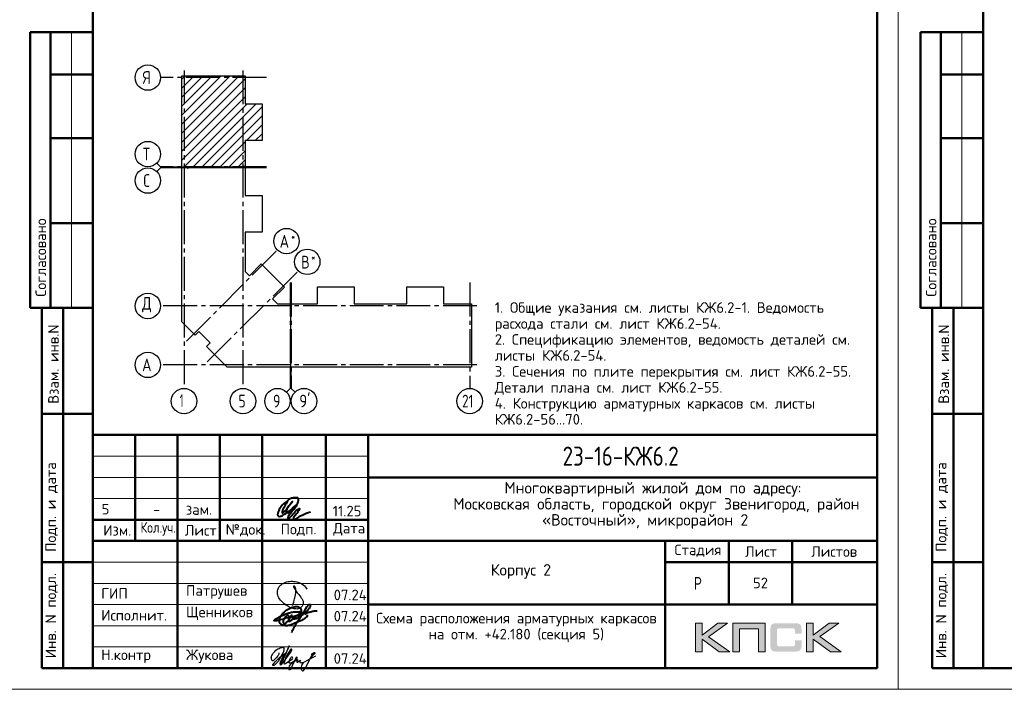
# Model space of a CAD drawing. Header units: millimetres. Extents: x 40580 to 1930067, y -240640 to 81020.
# Tile 677 of 686: x 1844727 to 1867950, y -239550 to -223753. Entities that reach past the tile are written whole.
import ezdxf

# ---------------------------------------------------------------- set-up
doc = ezdxf.new("R2010")
doc.units = ezdxf.units.MM
doc.linetypes.add('______5', pattern=[1100, 800, -100, 100, -100])
doc.linetypes.add('CENTER', pattern=[2, 1.25, -0.25, 0.25, -0.25])
for name, color, linetype, lineweight in [('Standard', 7, 'Continuous', 25), ('Обрамление проемов стержнями', 7, 'Continuous', 25), ('ОСИ', 7, 'CENTER', 15), ('Основная', 7, 'Continuous', 40), ('Текст_ общее', 7, 'Continuous', 25)]:
    doc.layers.add(name, color=color, linetype=linetype, lineweight=lineweight)
doc.styles.add('GOST 2.304', font='isocpeur.ttf', dxfattribs={"width": 0.8})
doc.styles.add('ISOCPEUR', font='isocpeur.ttf')
doc.styles.get("Standard").update_dxf_attribs({"font": 'isocpeur.ttf'})

# ---------------------------------------------------------------- blocks, each defined once
blk = doc.blocks.new('яяя')
at = {"lineweight": 30}
for points in [[(345424, 110432), (345425, 110410), (345424, 110397), (345417, 110379), (345406, 110350), (345390, 110319), (345357, 110275), (345310, 110221), (345265, 110176), (345198, 110110), (345161, 110077), (345133, 110066), (345116, 110066), (345102, 110075), (345090, 110091), (345082, 110115), (345074, 110146), (345066, 110182), (345064, 110206), (345067, 110234), (345077, 110278), (345095, 110320), (345114, 110361), (345134, 110395), (345159, 110428), (345195, 110469), (345228, 110506), (345284, 110560), (345331, 110595), (345379, 110625), (345435, 110648), (345486, 110670), (345532, 110686), (345573, 110696), (345605, 110698), (345621, 110695), (345635, 110687), (345648, 110671), (345656, 110649), (345659, 110625), (345659, 110583), (345656, 110553), (345647, 110523), (345635, 110489), (345387, 110033), (345349, 109985), (345311, 109948), (345247, 109889), (345209, 109858), (345192, 109844), (345180, 109837), (345157, 109833), (345150, 109835), (345140, 109842), (345135, 109856), (345138, 109881), (345148, 109892), (345183, 109930), (345267, 110024), (345343, 110105), (345455, 110213), (345617, 110343), (345775, 110456), (345811, 110526), (345838, 110607), (345890, 110740), (345902, 110771), (345698, 110295), (345672, 110226), (345626, 110132), (345572, 110032), (345518, 109953), (345481, 109918), (345497, 110001), (345567, 110147), (345655, 110301), (345760, 110442)], [(345481, 109918), (345476, 109896), (345475, 109874), (345485, 109861), (345506, 109866), (345539, 109891), (345632, 109983), (345968, 110450), (346022, 110527), (346029, 110560), (346027, 110579), (346026, 110590), (346010, 110605), (345993, 110609), (345975, 110601), (345962, 110584), (345954, 110562), (345857, 110421), (345783, 110292), (345741, 110183), (345701, 110079), (345665, 109985), (345660, 109952), (345666, 109929), (345669, 109915), (345682, 109910), (345702, 109914), (345735, 109941), (345846, 110007), (346065, 110160), (346075, 110193), (346070, 110217), (346066, 110236), (346052, 110241), (346030, 110241), (346007, 110228), (345978, 110203), (345960, 110164), (345892, 110010), (345895, 109986), (345904, 109966), (345925, 109964), (345969, 109968), (346045, 110000), (346218, 110114), (346261, 110154), (346280, 110184), (346282, 110210), (346278, 110225), (346263, 110229), (346241, 110222), (346220, 110198), (346162, 110049), (345989, 109904), (345932, 109849), (345906, 109805), (345891, 109739), (345890, 109690), (345899, 109652), (345924, 109647), (345956, 109655), (345980, 109674), (346058, 109838), (346158, 110046), (346261, 110098), (346314, 110120), (346292, 110079), (346269, 110036), (346261, 110008), (346267, 109998), (346293, 109998), (346363, 110039), (346445, 110095), (346421, 110068), (346414, 110040), (346407, 110011), (346416, 109990), (346466, 109972), (346509, 109977), (346574, 109984), (347172, 110293)], [(346586, 109971), (346543, 109917), (346509, 109873), (346489, 109825), (346475, 109767), (346472, 109710), (346478, 109675), (346485, 109641), (346501, 109621), (346517, 109602), (346542, 109589), (346568, 109592), (346605, 109620), (346680, 109731), (346736, 109842), (346865, 110115), (346962, 110290), (346969, 110318), (346979, 110360), (347013, 110403), (347056, 110434), (347091, 110450), (347109, 110450), (347121, 110434), (347115, 110405), (347072, 110355), (347012, 110307), (346924, 110222)]]:
    blk.add_lwpolyline(points, dxfattribs=at)
blk = doc.blocks.new('Из_буфера32210')
at = {"color": 7, "lineweight": 25}
blk.add_lwpolyline([(357, 84), (386, 160), (399, 213), (405, 239), (412, 268), (420, 299), (427, 339), (434, 380), (437, 414), (438, 442), (436, 466), (430, 489), (425, 504), (417, 519), (409, 531), (405, 535), (403, 536), (400, 539), (394, 541), (387, 543), (383, 542), (379, 539), (377, 534), (377, 528), (379, 523), (438, 428), (470, 382), (484, 365), (504, 341), (528, 310), (551, 280), (562, 264), (575, 247), (582, 235), (589, 220), (599, 198), (606, 184), (610, 167), (611, 155), (612, 143), (611, 127), (609, 116), (603, 96), (596, 82), (588, 69), (579, 56), (563, 43), (551, 34), (539, 25), (524, 16), (511, 10), (494, 5), (481, 3), (456, 0), (432, 1), (415, 3), (396, 6), (375, 11), (355, 19), (336, 24), (310, 31), (293, 39), (269, 53), (243, 69), (223, 80), (202, 93), (180, 109), (152, 128), (126, 152), (98, 182), (77, 211), (52, 241), (32, 266), (20, 293), (8, 329), (3, 348), (1, 373), (0, 393), (1, 417), (6, 440), (13, 454), (20, 476), (26, 497), (38, 517), (47, 529), (60, 548), (75, 563), (95, 581), (115, 593), (135, 606), (161, 618), (187, 628), (213, 638), (251, 647), (282, 653), (319, 655), (353, 655), (384, 652), (418, 648), (460, 641), (503, 628), (544, 611), (579, 594), (611, 573), (639, 545), (666, 515), (679, 496), (694, 471)], dxfattribs=at)

msp = doc.modelspace()

# ---------------------------------------------------------------- hatches: boundary and pattern name
h = msp.add_hatch(color=256)
h.paths.add_polyline_path([(1861422.9, -237992.8), (1861195.4, -237992.8), (1860823.4, -238272.9), (1860823.4, -237992.8), (1860665.7, -237992.8), (1860665.7, -238664.9), (1860823.4, -238664.9), (1860823.4, -238369.7), (1861225.8, -238664.9), (1861477.5, -238664.9), (1860976.9, -238309.5)])
h.paths.add_polyline_path([(1861705.7, -238119.4), (1862151, -238119.4), (1862151, -238664.9), (1862307.3, -238664.9), (1862307.3, -237992.8), (1862140.7, -237992.8), (1861549.5, -237992.8), (1861549.5, -238151.8), (1861549.5, -238664.9), (1861705.7, -238664.9)])
h.paths.add_polyline_path([(1863445.5, -237989.4), (1863287.8, -237989.4), (1863287.8, -238662.2), (1863445.5, -238662.2), (1863445.5, -238366.2), (1863847.9, -238662.2), (1864099.6, -238662.2), (1863599, -238306), (1864045, -237989.4), (1863818.2, -237989.4), (1863445.5, -238269.4)])
msp.add_hatch(color=256).paths.add_polyline_path([(1863156.4, -238064), (1863154.4, -238056.4), (1863151.6, -238050.2), (1863148.1, -238044), (1863144.7, -238037.8), (1863141.2, -238032.9), (1863137.1, -238028.1), (1863132.9, -238023.2), (1863128.8, -238019.1), (1863123.2, -238015.6), (1863117.7, -238011.5), (1863111.5, -238008), (1863104.6, -238005.3), (1863097.7, -238002.5), (1863090.1, -237999.7), (1863082.4, -237997.7), (1863064.5, -237994.2), (1863045.1, -237991.4), (1863023.7, -237990), (1863000.2, -237989.4), (1862599.1, -237989.4), (1862575.6, -237990), (1862554.9, -237991.4), (1862534.8, -237994.2), (1862517.5, -237997.7), (1862509.2, -238000.4), (1862501.6, -238002.5), (1862494.7, -238005.3), (1862488.5, -238008.7), (1862482.2, -238011.5), (1862476, -238015.6), (1862471.2, -238019.1), (1862466.3, -238023.2), (1862462.2, -238028.1), (1862458.7, -238032.9), (1862454.6, -238037.8), (1862451.1, -238044), (1862448.4, -238050.2), (1862445.6, -238057.1), (1862442.8, -238064), (1862440.8, -238071.6), (1862437.3, -238088.2), (1862434.5, -238106.2), (1862432.5, -238126.3), (1862432.5, -238148.4), (1862432.5, -238502.4), (1862432.5, -238524.6), (1862434.5, -238544.6), (1862437.3, -238563.3), (1862440.8, -238579.9), (1862442.8, -238587.5), (1862445.6, -238594.4), (1862448.4, -238601.3), (1862451.1, -238607.5), (1862454.6, -238613.1), (1862458.7, -238618.6), (1862462.2, -238623.4), (1862466.3, -238628.3), (1862471.2, -238632.4), (1862476.7, -238635.9), (1862482.2, -238639.3), (1862488.5, -238642.8), (1862494.7, -238646.3), (1862502.3, -238648.3), (1862509.2, -238651.1), (1862517.5, -238653.2), (1862534.8, -238657.3), (1862554.9, -238659.4), (1862576.3, -238661.5), (1862599.1, -238662.2), (1863000.2, -238662.2), (1863023.7, -238661.5), (1863045.1, -238660.1), (1863064.5, -238657.3), (1863081.8, -238653.9), (1863090.1, -238651.1), (1863097.7, -238649), (1863104.6, -238646.3), (1863111.5, -238642.8), (1863117.7, -238640), (1863123.2, -238635.9), (1863128.8, -238632.4), (1863132.9, -238628.3), (1863137.1, -238624.1), (1863141.2, -238618.6), (1863144.7, -238613.8), (1863148.1, -238607.5), (1863151.6, -238601.3), (1863154.4, -238595.1), (1863156.4, -238587.5), (1863159.2, -238579.9), (1863162.7, -238563.3), (1863165.4, -238545.3), (1863166.8, -238524.6), (1863167.5, -238502.4), (1863167.5, -238391.1), (1863010.5, -238391.1), (1863010.5, -238481.7), (1863010.5, -238487.9), (1863009.8, -238494.1), (1863008.5, -238499.7), (1863007.1, -238505.2), (1863005, -238510), (1863002.9, -238514.2), (1863000.2, -238518.3), (1862996.7, -238521.8), (1862993.2, -238525.2), (1862989.1, -238528), (1862984.3, -238530.1), (1862979.4, -238532.2), (1862974.6, -238533.5), (1862968.4, -238534.2), (1862962.1, -238534.9), (1862955.9, -238535.6), (1862632.3, -238535.6), (1862626.8, -238534.9), (1862621.9, -238534.2), (1862617.8, -238532.2), (1862613.6, -238530.1), (1862609.5, -238527.3), (1862606, -238524.6), (1862602.6, -238521.1), (1862599.8, -238516.9), (1862597, -238512.8), (1862595, -238508.6), (1862592.9, -238503.8), (1862591.5, -238499), (1862589.4, -238489.3), (1862588.7, -238479.6), (1862588.7, -238156.7), (1862588.7, -238151.2), (1862589.4, -238145.6), (1862590.8, -238140.8), (1862592.2, -238135.9), (1862593.6, -238131.8), (1862595.6, -238128.3), (1862598.4, -238124.9), (1862601.2, -238121.4), (1862604.6, -238118.7), (1862608.1, -238115.9), (1862612.2, -238113.8), (1862616.4, -238112.4), (1862621.2, -238111.1), (1862626.1, -238110.4), (1862631.6, -238109.7), (1862637.1, -238109.7), (1862955.9, -238109.7), (1862962.1, -238109.7), (1862968.4, -238110.4), (1862973.9, -238111.7), (1862978.7, -238113.1), (1862983.6, -238115.2), (1862988.4, -238117.3), (1862992.6, -238120.7), (1862996, -238123.5), (1862999.5, -238127.6), (1863002.2, -238131.8), (1863005, -238135.9), (1863007.1, -238140.8), (1863008.5, -238145.6), (1863009.8, -238151.2), (1863010.5, -238157.4), (1863010.5, -238163.6), (1863010.5, -238237.6), (1863167.5, -238237.6), (1863167.5, -238148.4), (1863166.8, -238126.3), (1863165.4, -238106.2), (1863162.7, -238088.2), (1863158.5, -238071.6)])

# ---------------------------------------------------------------- linework, layer by layer
at = {"lineweight": 0}
for points in [[(1860665.7, -238664.9), (1860665.7, -237992.8), (1860823.4, -237992.8), (1860823.4, -238272.9), (1861195.4, -237992.8), (1861422.9, -237992.8), (1860976.9, -238309.5), (1861477.5, -238664.9), (1861225.8, -238664.9), (1860823.4, -238369.7), (1860823.4, -238664.9), (1860665.7, -238664.9)], [(1861705.7, -238664.9), (1861705.7, -238119.4), (1862151, -238119.4), (1862151, -238664.9), (1862307.3, -238664.9), (1862307.3, -237992.8), (1862140.7, -237992.8), (1861549.5, -237992.8), (1861549.5, -238151.8), (1861549.5, -238664.9), (1861705.7, -238664.9)], [(1863287.8, -238662.2), (1863287.8, -237989.4), (1863445.5, -237989.4), (1863445.5, -238269.4), (1863818.2, -237989.4), (1864045, -237989.4), (1863599, -238306), (1864099.6, -238662.2), (1863847.9, -238662.2), (1863445.5, -238366.2), (1863445.5, -238662.2), (1863287.8, -238662.2)]]:
    msp.add_lwpolyline(points, close=True, dxfattribs=at)
at = {"layer": 'Standard', "color": 7, "linetype": 'Continuous', "lineweight": 50, "transparency": 33554687}
for p, q in [((1846450, -224049.7), (1844976.8, -224049.7)), ((1844976.8, -224049.7), (1844976.8, -230549.7)), ((1844976.8, -224049.7), (1844976.8, -230549.7)), ((1845450, -224049.7), (1845450, -230549.7)), ((1867450, -224049.7), (1865976.8, -224049.7)), ((1865976.8, -224049.7), (1865976.8, -230549.7)), ((1865976.8, -224049.7), (1865976.8, -230549.7)), ((1866450, -224049.7), (1866450, -230549.7)), ((1846450, -225049.7), (1845450, -225049.7)), ((1867450, -225049.7), (1866450, -225049.7)), ((1846450, -226549.7), (1845450, -226549.7)), ((1867450, -226549.7), (1866450, -226549.7)), ((1846450, -228549.7), (1845450, -228549.7)), ((1867450, -228549.7), (1866450, -228549.7)), ((1844976.8, -230549.7), (1846450, -230549.7)), ((1845250, -239049.7), (1845250, -230549.7)), ((1845250, -239049.7), (1845250, -230549.7)), ((1845750, -239049.7), (1845750, -230549.7)), ((1865976.8, -230549.7), (1867450, -230549.7)), ((1866250, -239049.7), (1866250, -230549.7)), ((1866250, -239049.7), (1866250, -230549.7)), ((1866750, -239049.7), (1866750, -230549.7)), ((1845250, -233049.7), (1846450, -233049.7)), ((1866250, -233049.7), (1867450, -233049.7)), ((1846450, -239049.8), (1846450, -233549.8)), ((1846450, -233549.8), (1864950, -233549.8)), ((1847450, -236049.8), (1847450, -233549.8)), ((1848450, -239049.8), (1848450, -233549.8)), ((1849450, -236049.8), (1849450, -233549.8)), ((1850450, -239049.8), (1850450, -233549.8)), ((1851950, -239049.8), (1851950, -233549.8)), ((1852950, -239049.8), (1852950, -233549.8)), ((1852950, -234549.8), (1864950, -234549.8)), ((1846450, -235549.8), (1852950, -235549.8)), ((1846450, -235549.8), (1852950, -235549.8)), ((1846450, -236049.8), (1852950, -236049.8)), ((1846450, -236049.8), (1852950, -236049.8)), ((1852950, -236049.8), (1864950, -236049.8)), ((1859950, -237549.8), (1859950, -236049.8)), ((1861450, -237549.8), (1861450, -236049.8)), ((1862950, -237549.8), (1862950, -236049.8)), ((1845250, -236549.7), (1846450, -236549.7)), ((1859950, -236549.8), (1864950, -236549.8)), ((1866250, -236549.7), (1867450, -236549.7)), ((1852950, -237549.8), (1864950, -237549.8)), ((1859950, -239049.8), (1859950, -237549.8)), ((1859950, -239049.8), (1859950, -237549.8)), ((1846450, -239049.7), (1845250, -239049.7)), ((1867450, -239049.7), (1866250, -239049.7))]:
    msp.add_line(p, q, dxfattribs=at)
at = {"layer": 'Standard', "color": 7, "linetype": 'Continuous', "lineweight": 13, "transparency": 33554687}
for p, q in [((1845950, -224049.7), (1845950, -230549.7)), ((1866950, -224049.7), (1866950, -230549.7)), ((1848050, -227222.7), (1847962.1, -227134.9)), ((1848050, -227247.7), (1847962.1, -227335.6)), ((1848050, -227222.7), (1848550, -227222.7)), ((1848050, -227247.7), (1848550, -227247.7)), ((1851108, -232449.7), (1851108, -231949.7)), ((1851133, -232449.7), (1851133, -231949.7)), ((1851108, -232449.7), (1851020.1, -232537.6)), ((1851133, -232449.7), (1851220.8, -232537.6)), ((1846450, -234049.8), (1852950, -234049.8)), ((1846450, -234549.8), (1852950, -234549.8)), ((1846450, -235049.8), (1852950, -235049.8)), ((1846450, -236549.8), (1852950, -236549.8)), ((1846450, -237049.8), (1852950, -237049.8)), ((1846450, -237049.8), (1852950, -237049.8)), ((1846450, -237549.8), (1852950, -237549.8)), ((1846450, -237549.8), (1852950, -237549.8)), ((1846450, -238049.8), (1852950, -238049.8)), ((1846450, -238549.8), (1852950, -238549.8))]:
    msp.add_line(p, q, dxfattribs=at)
at = {"layer": 'Standard', "color": 7, "linetype": 'Continuous', "lineweight": -3, "transparency": 33554687}
for p, q in [((1848550, -226218.4), (1849692.6, -225075.7)), ((1848550, -225794.1), (1849268.3, -225075.7)), ((1848550, -225369.8), (1848844.1, -225075.7)), ((1848550, -226430.5), (1849904.7, -225075.7)), ((1848550, -226006.2), (1849480.5, -225075.7)), ((1848550, -225582), (1849056.2, -225075.7)), ((1848550, -225157.7), (1848631.9, -225075.7)), ((1848550, -226642.6), (1850046, -225146.6)), ((1848550, -226854.8), (1850046, -225358.8)), ((1848550, -227066.9), (1850046, -225570.9)), ((1848596.2, -227232.7), (1850092.3, -225736.7)), ((1848808.4, -227232.7), (1850304.4, -225736.7)), ((1849020.5, -227232.7), (1850443, -225810.3)), ((1849232.6, -227232.7), (1850443, -226022.4)), ((1850072.8, -226604.7), (1850443, -226234.6)), ((1849444.8, -227232.7), (1850046, -226631.6)), ((1850284.9, -226604.7), (1850443, -226446.7)), ((1849656.9, -227232.7), (1850046, -226843.7)), ((1849869, -227232.7), (1850046, -227055.8))]:
    msp.add_line(p, q, dxfattribs=at)
at = {"layer": 'Standard', "color": 7, "linetype": 'Continuous', "lineweight": 25, "transparency": 33554687}
for p, q in [((1864950, -239049.8), (1864950, -233549.8)), ((1846450, -239049.8), (1864950, -239049.8)), ((1846450, -239049.8), (1864950, -239049.8)), ((1846450, -239049.8), (1864950, -239049.8))]:
    msp.add_line(p, q, dxfattribs=at)
at = {"layer": 'Standard', "color": 7, "linetype": 'Continuous', "lineweight": 13, "transparency": 33554687}
for points in [[(1844450, -239549.7), (1865450, -239549.7), (1865450, -209849.7), (1844450, -209849.7), (1844450, -239549.7)], [(1865450, -239549.7), (1907450, -239549.7), (1907450, -209849.7), (1865450, -209849.7), (1865450, -239549.7)]]:
    msp.add_lwpolyline(points, close=True, dxfattribs=at)
at = {"layer": 'Standard', "color": 7, "linetype": 'Continuous', "lineweight": 50, "transparency": 33554687}
for points in [[(1846450, -210349.7), (1864950, -210349.7), (1864950, -239049.7), (1846450, -239049.7), (1846450, -210349.7)], [(1867450, -210349.7), (1906950, -210349.7), (1906950, -239049.7), (1867450, -239049.7), (1867450, -210349.7)]]:
    msp.add_lwpolyline(points, close=True, dxfattribs=at)
at = {"layer": 'Standard', "color": 7, "linetype": 'Continuous', "lineweight": 25, "transparency": 33554687}
for points in [[(1848550, -227232.7), (1848550, -225075.7), (1850046, -225075.7), (1850046, -225736.7), (1850443, -225736.7), (1850443, -226604.7), (1850046, -226604.7), (1850046, -227232.7), (1850028, -227232.7), (1850028, -227212.7), (1850013, -227212.7), (1850013, -227232.7), (1848550, -227232.7)], [(1848550, -230692.7), (1848550, -227237.7), (1848688, -227237.7), (1848688, -227257.7), (1848703, -227257.7), (1848703, -227237.7), (1850046, -227237.7), (1850046, -227900.7), (1850443, -227900.7), (1850443, -228768.7), (1850046, -228768.7), (1850046, -229694.4), (1850143.8, -229792.3), (1850424.7, -229511.4), (1850974.1, -230060.8), (1850693.2, -230341.7), (1850805.3, -230453.7), (1851118, -230453.7), (1851118, -231949.7), (1849619.9, -231949.7), (1849132, -231461.8), (1849216.8, -231376.9), (1848948.8, -231108.9), (1848864, -231193.8), (1848550, -230879.8), (1848550, -230692.7)], [(1851123, -231949.7), (1851123, -230486.7), (1851143, -230486.7), (1851143, -230471.7), (1851123, -230471.7), (1851123, -230453.7), (1851751, -230453.7), (1851751, -230056.7), (1852619, -230056.7), (1852619, -230453.7), (1853237, -230453.7), (1853855, -230453.7), (1853855, -230056.7), (1854723, -230056.7), (1854723, -230453.7), (1855384, -230453.7), (1855384, -231949.7), (1853237, -231949.7), (1851123, -231949.7)]]:
    msp.add_lwpolyline(points, dxfattribs=at)
at = {"layer": 'ОСИ', "color": 8, "linetype": '______5', "lineweight": -3, "transparency": 33554687}
for p, q in [((1848603, -224948.4), (1848603, -232449.7)), ((1849993, -224948.4), (1849993, -232449.7)), ((1850546, -225118.7), (1848050, -225118.7)), ((1850546, -227222.7), (1848050, -227222.7)), ((1850546, -227247.7), (1848050, -227247.7)), ((1848658.2, -231337.3), (1850807.9, -229187.6)), ((1849148.2, -231827.3), (1851298, -229677.6)), ((1851108, -229953.7), (1851108, -232449.7)), ((1851133, -229953.7), (1851133, -232449.7)), ((1855341, -229953.7), (1855341, -232449.7)), ((1855511.3, -230506.7), (1848050, -230506.7)), ((1855511.3, -230506.7), (1848050, -230506.7)), ((1855511.3, -231896.7), (1848050, -231896.7))]:
    msp.add_line(p, q, dxfattribs=at)
at = {"layer": 'ОСИ', "color": 7, "linetype": 'Continuous', "lineweight": -3, "transparency": 33554687}
for centre in [(1847750, -225118.7), (1847750, -226922.7), (1847750, -227547.7), (1851020.1, -228975.4), (1851510.1, -229465.5), (1847750, -230506.7), (1847750, -230506.7), (1847750, -231896.7), (1848603, -232749.7), (1849993, -232749.7), (1850808, -232749.7), (1851433, -232749.7), (1855341, -232749.7)]:
    msp.add_circle(centre, 300, dxfattribs=at)
at = {"layer": 'Основная', "color": 7, "ltscale": 100}
msp.add_spline([(1851042.8, -235112.2), (1850973.4, -235238.6), (1850916.4, -235360.5), (1850916.4, -235388.5), (1850951, -235370.6), (1851048.3, -235265.5), (1851160.2, -235117.8), (1851079.7, -235221.8), (1851017, -235316.9), (1851024.9, -235378.4), (1851084.1, -235372.8), (1851162.4, -235306.8), (1851254.1, -235198.3), (1851305.6, -235094.3), (1851298.9, -235046.2), (1851214.6, -235030), (1851140.1, -235040.7), (1851010.3, -235125.7), (1850892.9, -235235.3), (1850835.8, -235332.6), (1850814.6, -235405.3), (1850815.7, -235452.2), (1850856, -235470.1), (1850924.2, -235446.6), (1851112.1, -235321.4), (1851266.4, -235193.9), (1851110.7, -235404.8), (1851055.2, -235502.1), (1851055.1, -235520.4), (1851088.6, -235503.7), (1851182.6, -235406.4), (1851307.8, -235291.2), (1851326.8, -235286.7), (1851308.9, -235329.2), (1851231.9, -235441), (1851184.8, -235528.3), (1851191.5, -235547.3), (1851227.3, -235538.3), (1851390.6, -235438.8), (1851585.2, -235360.5)], degree=3, dxfattribs=at)
at = {"layer": 'Основная'}
for points in [[(1851143.2, -238208.5), (1851261.8, -237977.3), (1851412, -237765.4), (1851503.5, -237606.8), (1851527.6, -237573.5), (1851549.1, -237551.5), (1851561, -237549.2), (1851567.9, -237548.3), (1851573.1, -237549.7), (1851577.1, -237552.5), (1851579.2, -237556.7), (1851580, -237559.8), (1851582.2, -237566.7), (1851581.7, -237570.2), (1851581.5, -237577.6), (1851580, -237581.5), (1851578.9, -237593), (1851566.4, -237619.1), (1851537.1, -237662.5), (1851488.8, -237714.7), (1851430.1, -237756.6), (1851395.3, -237777.5), (1851376.1, -237781.4), (1851201.3, -237829.9), (1851007.5, -237874.5), (1850872.2, -237913.3), (1850791.5, -237933.1), (1850747.5, -237935.1), (1850726.9, -237924.6), (1850738.3, -237915.2), (1850748.6, -237901.6), (1850766, -237890.2), (1850829.3, -237852.4), (1850918.5, -237809.3), (1851008.4, -237770.1), (1851094.5, -237742.7), (1851178.4, -237725), (1851282.1, -237721.3), (1851329.9, -237718.6)], [(1851504.7, -237796.1), (1851502.2, -237836.1), (1851483.9, -237851), (1851452.3, -237876.8), (1851373.2, -237922.6), (1851293.4, -237954.2), (1851220.2, -237989.9), (1851062.8, -238046.1), (1850969.7, -238047.2), (1850925.9, -238036.1), (1850897.6, -238018.4), (1850880.4, -238007.3), (1850864.3, -237978.4), (1850854.9, -237949.6), (1850859.9, -237896.4), (1850866, -237856.4), (1850892, -237806.5), (1850922.9, -237766.8), (1850972.4, -237719.5), (1851015.7, -237682.9), (1851075.6, -237652.9), (1851138.3, -237622.4), (1851202, -237600.2), (1851241.1, -237594.7), (1851289.1, -237598.6), (1851310.7, -237610.8), (1851334.8, -237628.9), (1851348.4, -237645.7), (1851365.6, -237668.4), (1851366.7, -237698.9), (1851365.1, -237715), (1851360.7, -237735.3), (1851354, -237751.1), (1851342.9, -237761.1), (1851330.1, -237761.1), (1851319.6, -237754.4), (1851320.7, -237730), (1851331.2, -237717.8), (1851380.5, -237734.2), (1851403.5, -237745.6), (1851455.2, -237764.1), (1851470.6, -237771.5), (1851480.7, -237778.2)], [(1851077.2, -237916.2), (1851076.1, -237834.4), (1851066.9, -237811.9), (1851045.4, -237803.4), (1851028.4, -237814.1), (1851010.7, -237829.2), (1850987.8, -237855.5), (1850965.2, -237879.1), (1850948.6, -237905), (1850944.9, -237926.5), (1850938.2, -237963.8), (1850941.6, -237978.2), (1850955.6, -238000.8), (1850977, -238003.4), (1851005.5, -237990.1), (1851029.5, -237959.7), (1851047.7, -237942.4), (1851071.3, -237923.1), (1851108.7, -237854.7), (1851129.4, -237821.5), (1851147.1, -237800), (1851080.2, -237908.4), (1851082, -237929.8), (1851086.5, -237948.6), (1851107.5, -237937.2), (1851132.3, -237924.6), (1851164.5, -237895), (1851167.4, -237889.9), (1851176.3, -237861), (1851181.5, -237846.2), (1851183.3, -237840.3), (1851179.6, -237876.6), (1851182.6, -237889.5), (1851198.9, -237888.8), (1851221, -237882.1), (1851240.6, -237849.2), (1851242.5, -237830.3), (1851232.9, -237881), (1851242.5, -237881.4), (1851275, -237869.2), (1851299.8, -237851.8), (1851302.7, -237818.1), (1851304.6, -237803.7), (1851307.5, -237834.4), (1851326, -237835.5), (1851343.4, -237833.3), (1851356.3, -237798.9), (1851358.9, -237790.8), (1851358.6, -237798.6), (1851353.8, -237824.1), (1851370, -237828.5)], [(1851408.2, -237771.6), (1851468, -237753.4), (1851539.3, -237731.4), (1851577.5, -237723.4), (1851646.9, -237704.9), (1851702.8, -237698.3), (1851743.5, -237699)]]:
    msp.add_spline(points, degree=3, dxfattribs=at)

# ---------------------------------------------------------------- block references
at = {"color": 1, "ltscale": 100}
msp.add_blockref('Из_буфера32210', (1850805, -237656), dxfattribs=at)
at = {"color": 2, "lineweight": 60, "xscale": 0.5, "yscale": 0.5, "zscale": 0.5}
msp.add_blockref('яяя', (1678129.3, -293908.3), dxfattribs=at)

# ---------------------------------------------------------------- texts
at = {"layer": 'Standard', "color": 7, "linetype": 'Continuous', "lineweight": 50, "transparency": 33554687, "char_height": 250, "attachment_point": 7, "rotation": 90, "style": 'GOST 2.304'}
for s, insert, width in [('\\A1;{\\fISOCPEUR|i0|b0;\\H250.000000;\\W1.000000;\\C7;Согласовано}\\P', (1845350, -230288.3), 2071.875), ('\\A1;{\\fISOCPEUR|i0|b0;\\H250.000000;\\W1.000000;\\C7;Согласовано}\\P', (1866350, -230288.3), 2071.875), ('\\A1;{\\fISOCPEUR|i0|b0;\\H250.000000;\\W1.000000;\\C7;Взам. инв.N}\\P', (1845647.9, -232813.9), 1909.099), ('\\A1;{\\fISOCPEUR|i0|b0;\\H250.000000;\\W1.000000;\\C7;Взам. инв.N}\\P', (1866647.9, -232813.9), 1909.099), ('\\A1;{\\fISOCPEUR|i0|b0;\\H250.000000;\\W1.000000;\\C7;Подп. и дата}\\P', (1845624.3, -236307.6), 2197.059), ('\\A1;{\\fISOCPEUR|i0|b0;\\H250.000000;\\W1.000000;\\C7;Подп. и дата}\\P', (1866624.3, -236307.6), 2197.059), ('\\A1;{\\fISOCPEUR|i0|b0;\\H250.000000;\\W1.000000;\\C7;Инв. N подл.}\\P', (1845624.3, -238815.7), 2021.795), ('\\A1;{\\fISOCPEUR|i0|b0;\\H250.000000;\\W1.000000;\\C7;Инв. N подл.}\\P', (1866624.3, -238815.7), 2021.795)]:
    msp.add_mtext(s, dxfattribs=dict(at, insert=insert, width=width))
at = {"layer": 'Standard', "color": 7, "linetype": 'Continuous', "lineweight": 25, "transparency": 33554687, "style": 'ISOCPEUR'}
for s, insert, char_height, width, attachment_point in [('\\W0.75;21', (1855161, -232899.7), 300, 472.641, 7), ('Многоквартирный\\~жилой\\~дом\\~по\\~адресу:\\~', (1856160, -235004.8), 270, 5717.086, 7), ('Московская\\~область,\\~городской\\~округ\\~Звенигород,\\~район\\~', (1833954, -235382.8), 270, 8136.208, 7), ('Московская\\~область,\\~городской\\~округ\\~Звенигород,\\~район\\~', (1854954, -235382.8), 270, 8136.208, 7), ('5', (1846752.1, -235175), 250, 283.333, 2), ('зам.', (1848956.5, -235183.9), 250, 283.333, 2), ('11.25', (1852110.4, -235469.8), 250, 693.365, 7), ('-', (1847956.5, -235183.9), 250, 283.333, 2), ('«Восточный»,\\~микрорайон\\~2', (1857046.5, -235760.8), 270, 3952.828, 7), ('Изм.', (1846697.9, -235925), 250, 631.146, 7), ('\\W0.83;Кол.уч.', (1847576.9, -235925), 250, 799.955, 7), ('Лист', (1848620.8, -235925), 250, 782.233, 7), ('№док.', (1849585.4, -235942.4), 250, 853.394, 7), ('Подп.', (1850881.2, -235935.5), 250, 764.532, 7), ('Дата', (1852123, -235925), 250, 782.233, 7), ('Стадия', (1860170.5, -236425), 250, 1031.11, 7), ('Лист', (1861833.6, -236425), 250, 782.227, 7), ('Листов', (1863392.8, -236425), 250, 1066.504, 7), ('Корпус\\~2', (1855838, -236939.8), 270, 1362.881, 7), ('ГИП', (1846650, -237412.3), 250, 586.81, 7), ('Патрушев', (1848650, -237412.3), 250, 1386.359, 7), ('\\W0.77;Р', (1860627, -237199.8), 300, 262.931, 7), ('07.24', (1852133.1, -237448.5), 250, 817.627, 7), ('Исполнит.', (1846650, -237928), 250, 1386.365, 7), ('Щенников', (1848650, -237918.4), 250, 1333.081, 7), ('07.24', (1852133.1, -237948.5), 250, 817.627, 7), ('Н.контр', (1846650, -238928), 250, 1102.087, 7), ('Жукова', (1848650, -238928), 250, 1031.11, 7), ('07.24', (1852133.1, -238948.4), 250, 817.621, 7)]:
    msp.add_mtext(s, dxfattribs=dict(at, insert=insert, char_height=char_height, width=width, attachment_point=attachment_point))
at = {"layer": 'Standard', "color": 7, "linetype": 'Continuous', "lineweight": 50, "transparency": 33554687, "insert": (1857532.5, -234274.8), "char_height": 450, "width": 3070.526, "attachment_point": 7, "style": 'GOST 2.304'}
msp.add_mtext('23-16-КЖ6.2', dxfattribs=at)
at = {"layer": 'Standard', "color": 7, "linetype": 'Continuous', "lineweight": 13, "transparency": 33554687, "insert": (1862200, -237039.8), "char_height": 250, "width": 459.375, "attachment_point": 5, "style": 'ISOCPEUR'}
msp.add_mtext('\\A1;{\\fISOCPEUR|i0|b0;\\H250.000000;\\W1.000000;\\C7;52}\\P', dxfattribs=at)
at = {"layer": 'Standard', "color": 7, "linetype": 'Continuous', "lineweight": 25, "transparency": 33554687, "insert": (1856442.4, -237745.6), "char_height": 250, "width": 6741.875, "attachment_point": 2, "line_spacing_factor": 0.903614, "style": 'ISOCPEUR'}
msp.add_mtext('Схема расположения арматурных каркасов\\Pна отм. +42.180 (секция 5)', dxfattribs=at)
at = {"layer": 'Обрамление проемов стержнями', "color": 7, "linetype": 'Continuous', "lineweight": 13, "transparency": 33554687, "insert": (1855932.8, -230418.7), "char_height": 250, "width": 8999.928, "attachment_point": 1, "line_spacing_factor": 0.903614}
msp.add_mtext('1. Общие указания см. листы КЖ6.2-1. Ведомость расхода стали см. лист КЖ6.2-54.\\P2. Спецификацию элементов, ведомость деталей см. листы КЖ6.2-54.\\P3. Сечения по плите перекрытия см. лист КЖ6.2-55. Детали плана см. лист КЖ6.2-55.\\P4. Конструкцию арматурных каркасов см. листы КЖ6.2-56...70.', dxfattribs=at)
at = {"layer": 'ОСИ', "color": 7, "linetype": 'Continuous', "lineweight": 25, "transparency": 33554687, "attachment_point": 7, "style": 'ISOCPEUR'}
for s, insert, char_height, width in [('\\W0.80;Я', (1847630, -225268.7), 300, 359.83), ('\\W0.80;Т', (1847630, -227072.7), 300, 359.83), ('\\W0.78;С', (1847645, -227697.7), 300, 326.834), ('\\W0.82;А', (1850858.6, -229132.9), 300, 392.64), ('\\W0.80;*', (1851128.6, -228957.9), 180, 215.891), ('\\W0.80;В', (1851363.6, -229623), 300, 359.839), ('\\W0.80;*', (1851603.6, -229447.9), 180, 215.891), ('\\W0.82;Д', (1847615, -230656.7), 300, 392.649), ('\\W0.82;А', (1847615, -232046.7), 300, 392.649), ('\\W0.56;1', (1848503, -232889.7), 300, 233.324), ('\\W0.78;5', (1849888, -232899.7), 300, 326.834), ('\\W0.78;9', (1850703, -232899.7), 300, 326.834), ("\\W0.84;9'", (1851321.5, -232899.7), 300, 441.046)]:
    msp.add_mtext(s, dxfattribs=dict(at, insert=insert, char_height=char_height, width=width))
at = {"layer": 'Текст_ общее', "color": 7, "linetype": 'Continuous', "lineweight": 50, "transparency": 33554687, "insert": (1833646.1, -224700.1), "char_height": 450, "width": 10170.264, "attachment_point": 7, "style": 'GOST 2.304'}
msp.add_mtext('{\\LПринципиальная\\~схема\\~обрамления\\~проёмов}', dxfattribs=at)

doc.saveas('drawing.dxf')
